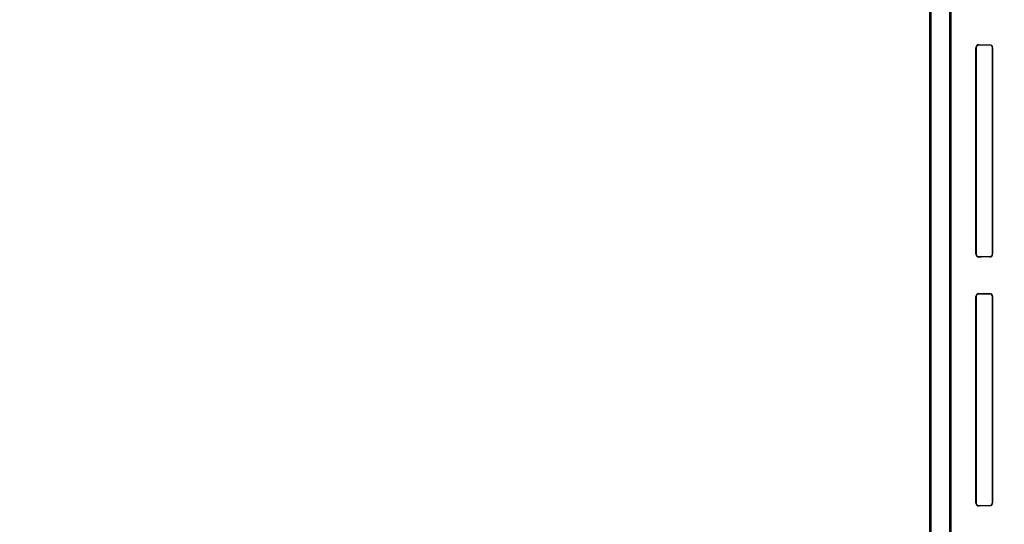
# Model space of a CAD drawing. Header units: millimetres. Extents: x 0 to 297, y 0 to 210.
# Tile 367 of 455: x 241.181 to 242.289, y 158.039 to 158.607. Entities that reach past the tile are written whole.
import ezdxf

# ---------------------------------------------------------------- set-up
doc = ezdxf.new("R2010")
doc.units = ezdxf.units.MM
doc.header["$LTSCALE"] = 16.335
doc.layers.get('0').update_dxf_attribs({"linetype": 'CONTINUOUS'})
for name, color, linetype in [('AXES_REF', 7, 'CONTINUOUS'), ('INTFCLR_1', 7, 'CONTINUOUS'), ('INTFCLR_72935', 7, 'CONTINUOUS')]:
    doc.layers.add(name, color=color, linetype=linetype)

msp = doc.modelspace()

# ---------------------------------------------------------------- linework, layer by layer
at = {"color": 7, "linetype": 'Continuous'}
for radius in [7.7567, 7.756, 7.7063]:
    msp.add_circle((241.4302, 154.5393), radius, dxfattribs=at)
msp.add_arc((241.4302, 154.5393), 7.68, 278.27713, 261.72287, dxfattribs=at)
at = {"layer": 'AXES_REF', "color": 9, "linetype": 'Continuous'}
msp.add_circle((241.4302, 154.5393), 4.7429, dxfattribs=at)
msp.add_arc((241.4302, 154.5393), 7.0756, 94.41181, 85.58819, dxfattribs=at)
at = {"layer": 'INTFCLR_1', "color": 6, "linetype": 'Continuous'}
for p, q in [((242.2052, 157.3393), (242.2052, 159.4753)), ((242.2066, 157.3393), (242.2066, 159.4753)), ((242.2278, 158.7294), (242.2278, 157.7652)), ((242.2292, 157.7652), (242.2292, 158.7294)), ((242.257, 158.5753), (242.257, 158.3433)), ((242.2572, 158.5753), (242.2572, 158.3433)), ((242.2756, 158.3433), (242.2756, 158.5753)), ((242.2758, 158.3433), (242.2758, 158.5753)), ((242.257, 158.2953), (242.257, 158.0633)), ((242.2572, 158.2953), (242.2572, 158.0633)), ((242.2756, 158.0633), (242.2756, 158.2953)), ((242.2758, 158.0633), (242.2758, 158.2953))]:
    msp.add_line(p, q, dxfattribs=at)
at = {"layer": 'INTFCLR_1', "color": 9, "linetype": 'Continuous'}
for p, q in [((242.257, 158.5753), (242.2572, 158.5753)), ((242.2605, 158.5785), (242.2605, 158.5787)), ((242.2725, 158.5786), (242.2725, 158.5785)), ((242.2756, 158.5753), (242.2758, 158.5753)), ((242.2572, 158.3433), (242.257, 158.3433)), ((242.2758, 158.3433), (242.2756, 158.3433)), ((242.2605, 158.3398), (242.2605, 158.34)), ((242.2725, 158.3401), (242.2725, 158.3399)), ((242.2605, 158.2985), (242.2605, 158.2987)), ((242.2725, 158.2986), (242.2725, 158.2985)), ((242.257, 158.2953), (242.2572, 158.2953)), ((242.2756, 158.2953), (242.2758, 158.2953)), ((242.2572, 158.0633), (242.257, 158.0633)), ((242.2605, 158.0598), (242.2605, 158.06)), ((242.2725, 158.0601), (242.2725, 158.0599)), ((242.2758, 158.0633), (242.2756, 158.0633))]:
    msp.add_line(p, q, dxfattribs=at)
at = {"layer": 'INTFCLR_1', "color": 7, "linetype": 'Continuous'}
for points in [[(242.2605, 158.5785), (242.2603, 158.5785), (242.2602, 158.5785), (242.2601, 158.5785), (242.26, 158.5785), (242.2599, 158.5785), (242.2598, 158.5785), (242.2597, 158.5785), (242.2596, 158.5784), (242.2595, 158.5784)], [(242.2595, 158.3402), (242.2596, 158.3401), (242.2597, 158.3401), (242.2598, 158.3401), (242.2599, 158.3401), (242.26, 158.3401), (242.2601, 158.3401), (242.2602, 158.34), (242.2603, 158.34), (242.2605, 158.34)], [(242.2605, 158.2985), (242.2603, 158.2985), (242.2602, 158.2985), (242.2601, 158.2985), (242.26, 158.2985), (242.2599, 158.2985), (242.2598, 158.2985), (242.2597, 158.2985), (242.2596, 158.2984), (242.2595, 158.2984)], [(242.2595, 158.0602), (242.2596, 158.0601), (242.2597, 158.0601), (242.2598, 158.0601), (242.2599, 158.0601), (242.26, 158.0601), (242.2601, 158.0601), (242.2602, 158.06), (242.2603, 158.06), (242.2605, 158.06)]]:
    msp.add_lwpolyline(points, dxfattribs=at)
at = {"layer": 'INTFCLR_1', "color": 6, "linetype": 'Continuous'}
for centre, radius, start, end in [((242.2604, 158.5753), 0.00345, 89.5043, 179.9894), ((242.2724, 158.5753), 0.00335, 0.0047, 89.6015), ((242.2724, 158.5753), 0.00318, 0.003, 89.6832), ((242.2604, 158.3433), 0.00345, 180.0093, 270.497), ((242.2724, 158.3433), 0.00335, 270.3986, 359.9953), ((242.2724, 158.3433), 0.00318, 270.316, 359.9977), ((242.2604, 158.2953), 0.00345, 89.5043, 179.9894), ((242.2724, 158.2953), 0.00335, 0.0047, 89.6014), ((242.2724, 158.2953), 0.00318, 0.003, 89.6832), ((242.2604, 158.0633), 0.00345, 180.0092, 270.497), ((242.2724, 158.0633), 0.00335, 270.3986, 359.9953), ((242.2724, 158.0633), 0.00318, 270.316, 359.9978)]:
    msp.add_arc(centre, radius, start, end, dxfattribs=at)
for centre, major_axis, start_param, end_param in [((242.6465, 158.5793), (0.4172, 0), -2.752157, -2.682293), ((242.6465, 158.5793), (0.4412, 0), -2.635828, -2.582258), ((242.6465, 158.3393), (0.4412, 0), 2.582258, 2.635828), ((242.6465, 158.3393), (0.4172, 0), 2.682293, 2.752157), ((242.6465, 158.2993), (0.4172, 0), -2.752157, -2.682293), ((242.6465, 158.2993), (0.4412, 0), -2.635828, -2.582258), ((242.6465, 158.0593), (0.4412, 0), 2.582258, 2.635828), ((242.6465, 158.0593), (0.4172, 0), 2.682293, 2.752157)]:
    msp.add_ellipse(centre, major_axis=major_axis, ratio=0.003491, start_param=start_param, end_param=end_param, dxfattribs=at)
at = {"layer": 'INTFCLR_1', "color": 7, "linetype": 'Continuous'}
for points, knots in [([(242.2605, 158.5785), (242.26, 158.5785), (242.2589, 158.5783), (242.2576, 158.5771), (242.2572, 158.5759), (242.2572, 158.5753)], [0, 0, 0, 0, 0.299644, 0.633021, 1, 1, 1, 1]), ([(242.2595, 158.5784), (242.259, 158.5783), (242.2578, 158.5776), (242.2572, 158.5762), (242.2572, 158.5753)], [0, 0, 0, 0, 0.345302, 1, 1, 1, 1]), ([(242.2572, 158.3433), (242.2572, 158.3428), (242.2574, 158.3419), (242.2584, 158.3405), (242.2597, 158.34), (242.2605, 158.34)], [0, 0, 0, 0, 0.264771, 0.552584, 1, 1, 1, 1]), ([(242.2605, 158.2985), (242.26, 158.2985), (242.2589, 158.2983), (242.2576, 158.2971), (242.2572, 158.2959), (242.2572, 158.2953)], [0, 0, 0, 0, 0.299644, 0.633021, 1, 1, 1, 1]), ([(242.2572, 158.0633), (242.2572, 158.0628), (242.2574, 158.0619), (242.2584, 158.0605), (242.2597, 158.06), (242.2605, 158.06)], [0, 0, 0, 0, 0.264771, 0.552584, 1, 1, 1, 1])]:
    msp.add_open_spline(points, degree=3, knots=knots, dxfattribs=at)
at = {"layer": 'INTFCLR_72935', "color": 6, "linetype": 'Continuous'}
for p, q in [((242.2052, 159.4753), (242.2052, 157.3393)), ((242.2066, 157.3393), (242.2066, 159.4753)), ((242.2278, 157.7614), (242.2278, 158.7331)), ((242.2292, 157.7629), (242.2292, 158.7317)), ((242.257, 158.3433), (242.257, 158.5753)), ((242.2572, 158.3433), (242.2572, 158.5753)), ((242.2756, 158.5753), (242.2756, 158.3433)), ((242.2758, 158.5753), (242.2758, 158.3433)), ((242.257, 158.0633), (242.257, 158.2953)), ((242.2572, 158.0633), (242.2572, 158.2953)), ((242.2756, 158.2953), (242.2756, 158.0633)), ((242.2758, 158.2953), (242.2758, 158.0633))]:
    msp.add_line(p, q, dxfattribs=at)
at = {"layer": 'INTFCLR_72935', "color": 9, "linetype": 'Continuous'}
for p, q in [((242.2572, 158.5753), (242.257, 158.5753)), ((242.2605, 158.5787), (242.2605, 158.5785)), ((242.2725, 158.5785), (242.2725, 158.5786)), ((242.2758, 158.5753), (242.2756, 158.5753)), ((242.257, 158.3433), (242.2572, 158.3433)), ((242.2756, 158.3433), (242.2758, 158.3433)), ((242.2605, 158.34), (242.2605, 158.3398)), ((242.2725, 158.3399), (242.2725, 158.3401)), ((242.2605, 158.2987), (242.2605, 158.2985)), ((242.2725, 158.2985), (242.2725, 158.2986)), ((242.2572, 158.2953), (242.257, 158.2953)), ((242.2758, 158.2953), (242.2756, 158.2953)), ((242.257, 158.0633), (242.2572, 158.0633)), ((242.2605, 158.06), (242.2605, 158.0598)), ((242.2725, 158.0599), (242.2725, 158.0601)), ((242.2756, 158.0633), (242.2758, 158.0633))]:
    msp.add_line(p, q, dxfattribs=at)
at = {"layer": 'INTFCLR_72935', "color": 7, "linetype": 'Continuous'}
for points in [[(242.2595, 158.5784), (242.2596, 158.5784), (242.2597, 158.5785), (242.2598, 158.5785), (242.2599, 158.5785), (242.26, 158.5785), (242.2601, 158.5785), (242.2602, 158.5785), (242.2603, 158.5785), (242.2605, 158.5785)], [(242.2605, 158.34), (242.2603, 158.34), (242.2602, 158.34), (242.2601, 158.3401), (242.26, 158.3401), (242.2599, 158.3401), (242.2598, 158.3401), (242.2597, 158.3401), (242.2596, 158.3401), (242.2595, 158.3402)], [(242.2595, 158.2984), (242.2596, 158.2984), (242.2597, 158.2985), (242.2598, 158.2985), (242.2599, 158.2985), (242.26, 158.2985), (242.2601, 158.2985), (242.2602, 158.2985), (242.2603, 158.2985), (242.2605, 158.2985)], [(242.2605, 158.06), (242.2603, 158.06), (242.2602, 158.06), (242.2601, 158.0601), (242.26, 158.0601), (242.2599, 158.0601), (242.2598, 158.0601), (242.2597, 158.0601), (242.2596, 158.0601), (242.2595, 158.0602)]]:
    msp.add_lwpolyline(points, dxfattribs=at)
at = {"layer": 'INTFCLR_72935', "color": 6, "linetype": 'Continuous'}
for centre, radius, start, end in [((242.2604, 158.5753), 0.00345, 89.503, 179.9907), ((242.2724, 158.5753), 0.00335, 0.0047, 89.6015), ((242.2724, 158.5753), 0.00318, 0.0022, 89.6841), ((242.2604, 158.3433), 0.00345, 180.0093, 270.497), ((242.2724, 158.3433), 0.00335, 270.3986, 359.9953), ((242.2724, 158.3433), 0.00318, 270.3197, 359.9936), ((242.2604, 158.2953), 0.00345, 89.503, 179.9908), ((242.2724, 158.2953), 0.00335, 0.0047, 89.6014), ((242.2724, 158.2953), 0.00318, 0.0023, 89.684), ((242.2604, 158.0633), 0.00345, 180.0093, 270.497), ((242.2724, 158.0633), 0.00335, 270.3986, 359.9953), ((242.2724, 158.0633), 0.00318, 270.3197, 359.9936)]:
    msp.add_arc(centre, radius, start, end, dxfattribs=at)
for centre, major_axis, start_param, end_param in [((242.6465, 158.5793), (0.4172, 0), -2.752157, -2.682293), ((242.6465, 158.5793), (0.4412, 0), -2.635828, -2.582258), ((242.6465, 158.3393), (0.4412, 0), 2.582258, 2.635828), ((242.6465, 158.3393), (0.4172, 0), 2.682293, 2.752157), ((242.6465, 158.2993), (0.4172, 0), -2.752157, -2.682293), ((242.6465, 158.2993), (0.4412, 0), -2.635828, -2.582258), ((242.6465, 158.0593), (0.4412, 0), 2.582258, 2.635828), ((242.6465, 158.0593), (0.4172, 0), 2.682293, 2.752157)]:
    msp.add_ellipse(centre, major_axis=major_axis, ratio=0.003491, start_param=start_param, end_param=end_param, dxfattribs=at)
at = {"layer": 'INTFCLR_72935', "color": 7, "linetype": 'Continuous'}
for points, knots in [([(242.2572, 158.5753), (242.2572, 158.5758), (242.2575, 158.5769), (242.2587, 158.5782), (242.2598, 158.5785), (242.2605, 158.5785)], [0, 0, 0, 0, 0.328956, 0.62878, 1, 1, 1, 1]), ([(242.2572, 158.5753), (242.2572, 158.5758), (242.2575, 158.5772), (242.2587, 158.5782), (242.2595, 158.5784)], [0, 0, 0, 0, 0.408559, 1, 1, 1, 1]), ([(242.2605, 158.34), (242.26, 158.34), (242.2589, 158.3403), (242.2576, 158.3415), (242.2572, 158.3427), (242.2572, 158.3433)], [0, 0, 0, 0, 0.299643, 0.633021, 1, 1, 1, 1]), ([(242.2572, 158.2953), (242.2572, 158.2958), (242.2575, 158.2969), (242.2587, 158.2982), (242.2598, 158.2985), (242.2605, 158.2985)], [0, 0, 0, 0, 0.328956, 0.62878, 1, 1, 1, 1]), ([(242.2605, 158.06), (242.26, 158.06), (242.2589, 158.0603), (242.2576, 158.0615), (242.2572, 158.0627), (242.2572, 158.0633)], [0, 0, 0, 0, 0.299643, 0.633021, 1, 1, 1, 1])]:
    msp.add_open_spline(points, degree=3, knots=knots, dxfattribs=at)

doc.saveas('drawing.dxf')
